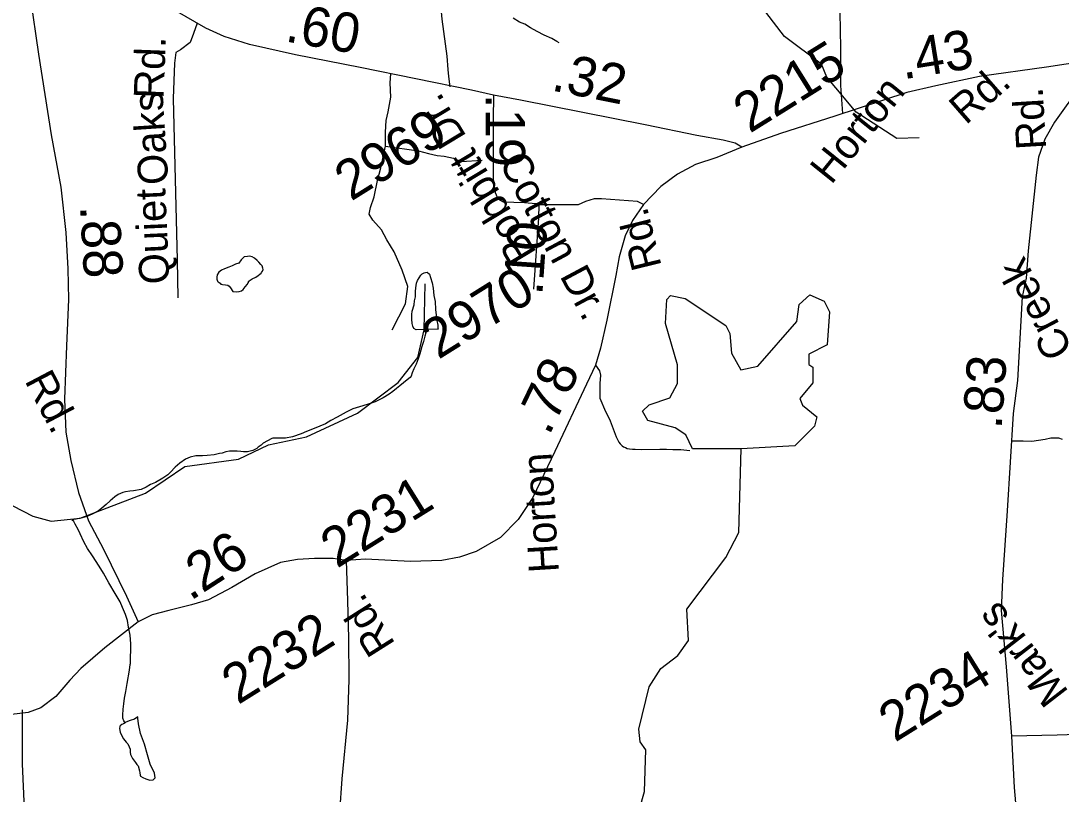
# Model space of a CAD drawing. Extents: x 2001466 to 31450019, y -30647475 to 847247.
# Drawn here: x 2156234 to 2162839, y 753503 to 758412 of the extents above; entities that cross this region are included whole.
import ezdxf

# ---------------------------------------------------------------- set-up
doc = ezdxf.new("R2010")
doc.units = 0
for name, color, linetype in [('Exist Hydrographic Creek Single Shore', 7, 'Continuous'), ('Exist Hydrographic Misc Water Feature', 7, 'Continuous'), ('Exist Road Non-System Type 51', 7, 'Continuous'), ('Exist Road Non-System Type 51 Label', 7, 'Continuous'), ('Exist Road Secondary Mileage Hundredths English Label', 7, 'Continuous'), ('Exist Road Secondary Type 51 Attributed', 7, 'Continuous'), ('Exist Road Secondary Type 51 Label', 7, 'Continuous'), ('Exist Road Secondary Type 51 Number Label', 7, 'Continuous')]:
    doc.layers.add(name, color=color, linetype=linetype)

msp = doc.modelspace()

# ---------------------------------------------------------------- linework, layer by layer
at = {"layer": 'Exist Hydrographic Creek Single Shore'}
for points in [[(2154328.2, 756624.8), (2154462.3, 756576.1), (2154470.3, 756526.7), (2154504.2, 756519.4), (2155174.3, 755839.7), (2155308.2, 755755), (2155642.2, 755659.6), (2155984.2, 755436), (2156310.3, 755268.5), (2156427.2, 755236.7), (2156610.3, 755255.9), (2157026.3, 755414.6), (2157275.3, 755583.4), (2157616.3, 755628.9), (2157807.2, 755720.1), (2158048.3, 755770.9), (2158372.3, 755921.8), (2158630.2, 756116.6), (2158754.3, 756274.8), (2158794.3, 756451.1), (2158801.3, 756743)], [(2160161.2, 753408.3), (2160194.2, 753519.1), (2160201.1, 753784.7), (2160167.1, 753834.7), (2160158.3, 753916.8), (2160223.3, 754184.5), (2160298.1, 754301.1), (2160406.2, 754384.2), (2160472.2, 754478), (2160462.2, 754678.3), (2160710.3, 755004.5), (2160793.1, 755163.6), (2160806.3, 755694.7)]]:
    msp.add_lwpolyline(points, dxfattribs=at)
at = {"layer": 'Exist Hydrographic Misc Water Feature'}
for points in [[(2161408.3, 757986.4), (2161351.3, 758055.4), (2161317.2, 758138.1), (2161083.3, 758313.5), (2160915.1, 758530.2), (2160898.1, 758710.9), (2160796.2, 758926.3), (2160662.3, 759119.3), (2160611.2, 759235.1), (2159840.3, 760071.1), (2159707.2, 760113.2), (2159599.3, 760112.1)], [(2159651.4, 758272.1), (2159637.5, 758280.3), (2159605.3, 758299.7), (2159557.1, 758321.6), (2159513, 758345.4), (2159470.7, 758367.1), (2159433, 758390.7), (2159400.6, 758404.5), (2159360.8, 758428.4)], [(2161937.1, 757669.4), (2161795.2, 757665.8), (2161536.2, 757831.8), (2161408.3, 757986.4)], [(2157678.4, 756757.6), (2157702.4, 756773.5), (2157726.4, 756785.6), (2157742.2, 756795.8), (2157752.4, 756804), (2157760.2, 756810.1), (2157762, 756813.9), (2157768, 756824), (2157772.3, 756833.9), (2157770.2, 756841.9), (2157765.7, 756856), (2157758.2, 756866), (2157746.1, 756880), (2157734, 756891.6), (2157718, 756905.8), (2157704, 756913.6), (2157688, 756917.6), (2157673.5, 756917.3), (2157651.7, 756913.4), (2157646, 756907.3), (2157633.7, 756895), (2157618.1, 756875), (2157598, 756867.1), (2157576.1, 756857), (2157554.1, 756848.6), (2157528.3, 756838.7), (2157508.2, 756830.4), (2157492.2, 756816.6), (2157480.7, 756800.5), (2157478.5, 756784.2), (2157478.7, 756772.4), (2157483, 756760.4), (2157486.7, 756754.6), (2157499, 756746.6), (2157504.7, 756740.5), (2157514.5, 756738.6), (2157533, 756736.6), (2157548.8, 756734.6), (2157556.8, 756728.9), (2157565, 756716.7), (2157580.8, 756694.9), (2157601.1, 756691), (2157621, 756693.2), (2157635.1, 756699.2), (2157645, 756707.5), (2157658.7, 756723.2), (2157672.6, 756741.4), (2157678.6, 756751.5), (2157682.7, 756753.3), (2157678.4, 756757.6)], [(2158806, 756452), (2158743.8, 756451.6), (2158729.9, 756459.4), (2158722.1, 756473.6), (2158717.8, 756491.3), (2158715.7, 756517.6), (2158717.4, 756547.4), (2158719.2, 756569.3), (2158731.1, 756609.3), (2158732.8, 756635.4), (2158738.9, 756661.3), (2158740.8, 756693.5), (2158742.2, 756717.6), (2158746.3, 756747.4), (2158752.4, 756763.5), (2158762.3, 756781.5), (2158773.8, 756797.6), (2158782, 756805.7), (2158793.9, 756813.6), (2158804.1, 756815.7), (2158814, 756815.9), (2158828.1, 756804), (2158835.9, 756782.1), (2158846.4, 756750.1), (2158852.7, 756714.3), (2158856.4, 756668.3), (2158865, 756630), (2158867.3, 756580.2), (2158875.7, 756510.4), (2158881.6, 756480.3), (2158882.2, 756460.3), (2158883.7, 756454.4), (2158806, 756452)], [(2160806.3, 755694.7), (2160498.3, 755694.5), (2160456.2, 755783.9), (2160389.2, 755828), (2160214.3, 755874.2), (2160180.2, 755933.9), (2160222.3, 755975.7), (2160355.1, 756018.9), (2160404.1, 756109.7), (2160404.1, 756227.9), (2160327.2, 756491.9), (2160335.2, 756642.6), (2160359.2, 756668.4), (2160451.1, 756650.1), (2160710.3, 756477.5), (2160736.1, 756427.8), (2160745.1, 756302.9), (2160804.2, 756196.7), (2160912.3, 756220.8), (2161160.2, 756504.3), (2161176.2, 756612.2), (2161242.2, 756673.2), (2161334.3, 756631.9), (2161368.1, 756565.7), (2161352.1, 756356.1), (2161236.2, 756296.1), (2161236.2, 756230.5), (2161262.3, 756213.6), (2161262.3, 756115.1), (2161180.3, 756015.1), (2161196.3, 755972.1), (2161288.1, 755898.1), (2161272.1, 755839.4), (2161148.3, 755714), (2160806.3, 755694.7)], [(2158806, 756452), (2158806, 756432.1), (2158800.2, 756409.9), (2158790.2, 756377.7), (2158780.7, 756345.9), (2158766.6, 756297.7), (2158757.2, 756265.9), (2158743.2, 756233.5), (2158729.3, 756203.5), (2158719.4, 756177.4), (2158711.4, 756157.5), (2158705.5, 756147.5), (2158687.4, 756133.2), (2158664.1, 756115.3), (2158639.9, 756095), (2158620.2, 756078.9), (2158596, 756059), (2158572, 756042.8), (2158534.5, 756018.4), (2158484.4, 755994.3), (2158433, 755977.8), (2158384.8, 755961.6), (2158341.1, 755949.5), (2158299.1, 755929.1), (2158243.5, 755896.9), (2158201.7, 755874.9), (2158169.3, 755854.6), (2158095.9, 755823.9), (2158047.7, 755805.6), (2158014.1, 755789.6), (2157959.9, 755771.4), (2157914.4, 755762.9), (2157866.4, 755762.9), (2157834.4, 755762.5), (2157828.1, 755760.6), (2157772.5, 755730.4), (2157760.2, 755718.1), (2157740.5, 755706.1), (2157732.7, 755697.9), (2157706.5, 755684), (2157672.4, 755675.8), (2157647, 755675.6), (2157630.8, 755677.6), (2157608.9, 755681.4), (2157590.6, 755681.3), (2157576.5, 755681.4), (2157558.6, 755681.3), (2157536.7, 755676.9), (2157512.7, 755668.7), (2157496.7, 755664.7), (2157462.7, 755656.4), (2157416.9, 755652.4), (2157386.8, 755650), (2157344.8, 755649.9), (2157308.9, 755641.5), (2157278.9, 755629.4), (2157243.5, 755605.2), (2157213.5, 755579.3), (2157183.6, 755546.9), (2157167.8, 755531.1), (2157136, 755508.7), (2157089.9, 755482.4), (2157057.9, 755468.2), (2157030, 755452.1), (2156998.4, 755437.8), (2156950.2, 755429.7), (2156926.3, 755425.6), (2156900, 755421.5), (2156882.8, 755417.2), (2156852.2, 755405.2), (2156830.3, 755391), (2156802.6, 755365.2), (2156776.8, 755342.7), (2156749.1, 755318.5), (2156726.7, 755302.4), (2156687, 755280.4), (2156653.1, 755266.1), (2156623.4, 755258), (2156585.5, 755249.6), (2156571.5, 755247.6), (2156559.2, 755245.4)], [(2156930.6, 754333.7), (2156933.8, 754457.8), (2156929.5, 754512), (2156919.1, 754563.8), (2156910.9, 754605.7), (2156898.8, 754643.6), (2156880.7, 754687.7), (2156864.5, 754723.4), (2156834, 754777.1), (2156793.8, 754844.9), (2156759.1, 754906.9), (2156731, 754950.5), (2156689, 755016.5), (2156658.3, 755062.1), (2156634.1, 755105.9), (2156611.9, 755155.9), (2156597.8, 755183.6), (2156579.7, 755217.6), (2156571.7, 755233.8), (2156559.2, 755245.4)], [(2156896.5, 753956), (2156888.5, 753969.7), (2156882.8, 753985.6), (2156882.2, 754005.6), (2156884, 754041.8), (2156887.9, 754075.7), (2156893.7, 754111.7), (2156901.2, 754155.6), (2156909.2, 754205.9), (2156925, 754290), (2156928.3, 754326), (2156930.6, 754333.7)], [(2156896.5, 753956), (2156886.5, 753949.8), (2156874.8, 753945.9), (2156864.5, 753937.7), (2156862.7, 753933.5), (2156860.6, 753919.6), (2156865.1, 753897.8), (2156875.2, 753873.6), (2156885.5, 753853.8), (2156903.5, 753834), (2156913.3, 753822), (2156921.3, 753804.1), (2156927.7, 753788.2), (2156927.7, 753770.3), (2156931.6, 753755.9), (2156943.9, 753730.1), (2156962.1, 753704.3), (2156972, 753692.2), (2156980.2, 753682.5), (2156988, 753650.4), (2156990.2, 753638.3), (2156992.7, 753624.6), (2156994.7, 753616.6), (2157008.7, 753608.4), (2157028.6, 753600.9), (2157040.3, 753596.7), (2157052.8, 753592.8), (2157074.3, 753594.8), (2157088.2, 753607.3), (2157082.3, 753637), (2157056.3, 753692.9), (2157037.8, 753752.9), (2157019.3, 753820.6), (2156994.9, 753888.3), (2156980.6, 753950.5), (2156976.3, 753986.5), (2156978.1, 753994.3), (2156956.2, 753980.2), (2156928.7, 753970.2), (2156900.6, 753959.8), (2156896.5, 753956)]]:
    msp.add_lwpolyline(points, dxfattribs=at)
at = {"layer": 'Exist Road Non-System Type 51'}
for points in [[(2161440.3, 758002.2), (2161440.3, 758238.5), (2161434.4, 758584), (2161437.3, 758719.9), (2161428.5, 758784.8), (2161422.6, 758841), (2161419.6, 758932.5), (2161413.7, 759003.4), (2161431.4, 759065.4), (2161469.8, 759127.4)], [(2158959.6, 757993.1), (2158952.5, 758059.3), (2158948, 758103.4), (2158941.2, 758187.3), (2158908.6, 758422.9), (2158901.7, 758514.9), (2158905.2, 758558.8), (2158912.9, 758592.8), (2158934.4, 758639.2), (2158950, 758667.3), (2158979.8, 758703.6), (2159035.1, 758752.1), (2159069, 758772.6), (2159098.8, 758786.8), (2159124.7, 758799.1), (2159156.6, 758815.4), (2159196.2, 758846), (2159212, 758864.1), (2159225.8, 758884.2), (2159239.7, 758906.3), (2159249.4, 758930.5), (2159261, 758960.6), (2159286.9, 759014.5)], [(2157354.3, 758396.8), (2157329.9, 758331), (2157308.6, 758275.3), (2157248.7, 758228.3), (2157218.8, 758211.2), (2157210.2, 758142.7), (2157201.7, 757920.3), (2157227.3, 756893.6), (2157231.6, 756654)], [(2158549.2, 757616.5), (2158549.2, 757706.4), (2158553.5, 757779.1), (2158566.3, 757834.7), (2158583.4, 757928.8), (2158579.1, 758018.7), (2158583.7, 758075.8)], [(2161453.1, 757824.2), (2161446.2, 757913.6), (2161440.3, 758002.2)], [(2158592.4, 756451.5), (2158677.4, 756615.5), (2158690.3, 756726.7), (2158656.1, 756829.4), (2158604.8, 756944.9), (2158557.7, 757021.9), (2158523.5, 757086.1), (2158468, 757146), (2158446.6, 757184.5), (2158455.1, 757227.2), (2158476.5, 757295.7), (2158497.9, 757398.4), (2158519.3, 757479.6), (2158549.2, 757616.5)], [(2158549.2, 757616.5), (2158758.7, 757586.6), (2158822.8, 757569.5), (2158878.4, 757556.6), (2158921.1, 757552.4), (2158981, 757539.5), (2159028.9, 757519.8), (2159163.3, 757527.7)], [(2160186.8, 757245.5), (2160148.1, 757265.7), (2159921.5, 757282.9), (2159874.5, 757282.9), (2159818.9, 757265.7), (2159771.9, 757244.4), (2159703.5, 757244.4), (2159523.4, 757243.4)], [(2159883.4, 756225.6), (2159907.8, 756191.1), (2159914.2, 756162), (2159909.4, 756110.4), (2159911, 756016.9), (2159945.6, 755932.3), (2159953.8, 755917.6), (2159976.3, 755873.7), (2159988.6, 755839.9), (2160013.5, 755772.2), (2160023.6, 755750.2), (2160031, 755738.6), (2160039.9, 755726.4), (2160045.8, 755719.7), (2160052.1, 755714.6), (2160060.7, 755708.6), (2160072.2, 755702.8), (2160083.5, 755698.5), (2160098.3, 755695), (2160118.4, 755693.2), (2160134.4, 755692.7), (2160176.4, 755691.8), (2160290.4, 755693.1), (2160332.4, 755693.4), (2160372.4, 755691.8), (2160424.3, 755690.6), (2160480.4, 755685.6)], [(2162522.8, 755745.6), (2162597.8, 755747.1), (2162651.6, 755745), (2162695.1, 755751.3), (2162736.5, 755757.5), (2162773.7, 755765.7), (2162796.5, 755765.7), (2162821.3, 755765.7), (2162844.1, 755757.5)], [(2156242.8, 754039.5), (2156242.8, 753695), (2156294.4, 752553.1)]]:
    msp.add_lwpolyline(points, dxfattribs=at)
at = {"layer": 'Exist Road Secondary Type 51 Attributed'}
for points in [[(2156281.5, 759118.2), (2156255.6, 759074.8), (2156238.9, 759003.6), (2156253.5, 758766.9), (2156294.3, 758565.9), (2156346.6, 758201.5), (2156427.2, 757688.4), (2156487.9, 757355.4), (2156520.3, 757068.5), (2156532.9, 756838.1), (2156537.1, 756643.4), (2156523.5, 756350.2), (2156510.9, 756010.9), (2156520.3, 755801.5), (2156551.7, 755621.4), (2156599.9, 755418.2), (2156664.7, 755238.1), (2156760, 755058), (2156904.4, 754760.7), (2156980, 754596.8)], [(2159234.4, 757940.2), (2159095.7, 757972.7), (2158388.9, 758115.1), (2157977.7, 758196.8), (2157685.2, 758261.7), (2157525.1, 758313), (2157407.9, 758365.3), (2157214.9, 758478.4), (2157071.5, 758576.9), (2156666, 758852.3), (2156479.8, 758988.4), (2156281.5, 759118.2)], [(2163082.7, 758156.5), (2163056.5, 758161.7), (2162995.9, 758156.5), (2162745.2, 758117.7), (2162320.4, 758059.1), (2162042.1, 758000.4), (2161857.9, 757956.5), (2161402.7, 757807.8), (2161057.4, 757696.8), (2160811.2, 757611.4)], [(2163082.7, 758156.5), (2162961.3, 758000.4), (2162796, 757770.1), (2162735.3, 757661.2), (2162695.5, 757546), (2162679.9, 757432.9), (2162629.6, 756953.3), (2162617.1, 756779.5), (2162590.9, 756660.1), (2162561.6, 756128.2), (2162533.4, 755918.8), (2162495.7, 755301), (2162465.3, 754865.4), (2162457, 754668.5), (2162488.4, 754312.5), (2162522.9, 753870.6)], [(2159234.4, 757940.2), (2159233.1, 757786.8), (2159233.6, 757407.8), (2159245.1, 757321.9), (2159261.9, 757283.2), (2159297.4, 757263.3), (2159432.4, 757259.1), (2159503.6, 757251.7), (2159523.4, 757243.4)], [(2160811.2, 757611.4), (2160769.4, 757635.5), (2160692, 757655.4), (2160526.6, 757684.7), (2160198.6, 757751.7), (2159406, 757908.8), (2159234.4, 757940.2)], [(2160811.2, 757611.4), (2160652, 757544.9), (2160518, 757499.9), (2160404, 757438.1), (2160297.8, 757361.7), (2160186.8, 757245.5), (2160117.8, 757144.9), (2160071.7, 757047.6), (2160033.6, 756914.6), (2160012.6, 756796.3), (2159953.5, 756512.5), (2159914.8, 756334.5), (2159883.4, 756225.6), (2159825.3, 756106.2), (2159624.9, 755679), (2159483.7, 755386.8), (2159391.1, 755247.6), (2159279.1, 755132.4), (2159125.3, 755043.4), (2159020.1, 755006.7), (2158907.1, 754985.8), (2158708.3, 754979.5), (2158421.6, 754994.2), (2158300.5, 754986.3)], [(2159523.4, 757243.4), (2159520.3, 757162.7), (2159488.4, 756709.3)], [(2158300.5, 754986.3), (2158217.6, 754999.4), (2158098.3, 754999.4), (2157991.6, 754992.1), (2157883.8, 754973.2), (2157722.1, 754902), (2157574.6, 754815.1), (2157426.5, 754737.1), (2157318.5, 754704.6), (2157174.1, 754670.1), (2157067.3, 754641.8), (2156980, 754596.8)], [(2158300.5, 754986.3), (2158307.3, 754730.8), (2158314.6, 754493.1), (2158316.2, 754230.3), (2158307.8, 753973.8), (2158271.7, 753599.9), (2158242.9, 753176.9)], [(2156980, 754596.8), (2156768.6, 754432.4), (2156615.3, 754300.5), (2156545.2, 754227.2), (2156457.3, 754123.5), (2156360.5, 754050.2), (2156282, 754021.9), (2156211.9, 754012.5), (2156092.6, 754001), (2156014.2, 753985.3), (2155933.1, 753941.3), (2155828.4, 753852.3), (2155726.9, 753754.9), (2155575.7, 753647.1), (2155395.8, 753524.5), (2155301.6, 753441.8)], [(2166470.9, 753794.2), (2166200.9, 753819.3), (2165799.1, 753859.1), (2165388.9, 753896.8), (2165215.2, 753898.9), (2164688.9, 753875.8), (2164234.8, 753869.6), (2163714.7, 753894.7), (2163256.4, 753892.6), (2162812.7, 753877.9), (2162522.9, 753870.6)], [(2162522.9, 753870.6), (2162540.7, 753546), (2162570, 753202.5), (2162610.8, 752758.6), (2162617.1, 752565.9), (2162608.7, 752417.2), (2162536.5, 751956.5), (2162467.4, 751631.9), (2162391.1, 751139.7), (2162363.8, 750930.3), (2162314.7, 750622.4), (2162300, 750528.2), (2162300, 750308.3), (2162322, 749891.5), (2162338.7, 749518.8), (2162348.2, 749104.1), (2162316.3, 749007.1)]]:
    msp.add_lwpolyline(points, dxfattribs=at)

# ---------------------------------------------------------------- texts
at = {"layer": 'Exist Road Non-System Type 51 Label'}
for s, rotation, p in [('Rd.', 87.89288, (2157140.7, 757915.2)), ('Oaks', 93.79116, (2157172.4, 757377.1)), ('Quiet', 92.55908, (2157178.4, 756744.1))]:
    msp.add_text(s, height=190, rotation=rotation, dxfattribs=at).set_placement(p)
at = {"layer": 'Exist Road Secondary Mileage Hundredths English Label'}
for s, rotation, p in [('.60', 349.86096, (2157906.1, 758283)), ('.43', 9.19883, (2161836, 758040.5)), ('.32', 348.62035, (2159595.4, 757971.9)), ('.19', 270.0791, (2159185.4, 757948.7)), ('.88', 273.32604, (2156609.9, 757236.8)), ('.10', 85.97368, (2159544.6, 756666.3)), ('.78', 64.40797, (2159588, 755773.7)), ('.83', 85.81307, (2162459.7, 755817)), ('.26', 32.91683, (2157309.9, 754726.5))]:
    msp.add_text(s, height=250, rotation=rotation, dxfattribs=at).set_placement(p)
at = {"layer": 'Exist Road Secondary Type 51 Label'}
for s, rotation, p in [('Rd.', 41.11686, (2162233.1, 757747.5)), ('Horton', 51.2161, (2161379, 757367)), ('Bobbitt Dr.', 121.11148, (2159512.4, 756939.6)), ('Rd.', 93.43317, (2162744.1, 757599.6)), ('Cotton Dr.', 298.14089, (2159266.2, 757516.3)), ('Rd.', 103.95628, (2160303.1, 756855.4)), ('Creek', 117.7311, (2162916.2, 756323.6)), ('Rd.', 297.71461, (2156256.1, 756128.2)), ('Horton', 93.51629, (2159650.2, 754913.8)), ('Rd.', 122.3252, (2158615.3, 754456.5)), ("Mark's", 127.73035, (2162890.8, 754152.7))]:
    msp.add_text(s, height=190, rotation=rotation, dxfattribs=at).set_placement(p)
at = {"layer": 'Exist Road Secondary Type 51 Number Label'}
for s, p in [('2215', (2160861.5, 757695)), ('2969', (2158330.4, 757264)), ('2970', (2158884.6, 756259.3)), ('2231', (2158241.2, 754933.4)), ('2232', (2157613.3, 754067.9)), ('2234', (2161783.6, 753829.2))]:
    msp.add_text(s, height=250, rotation=31.91803, dxfattribs=at).set_placement(p)

doc.saveas('drawing.dxf')
